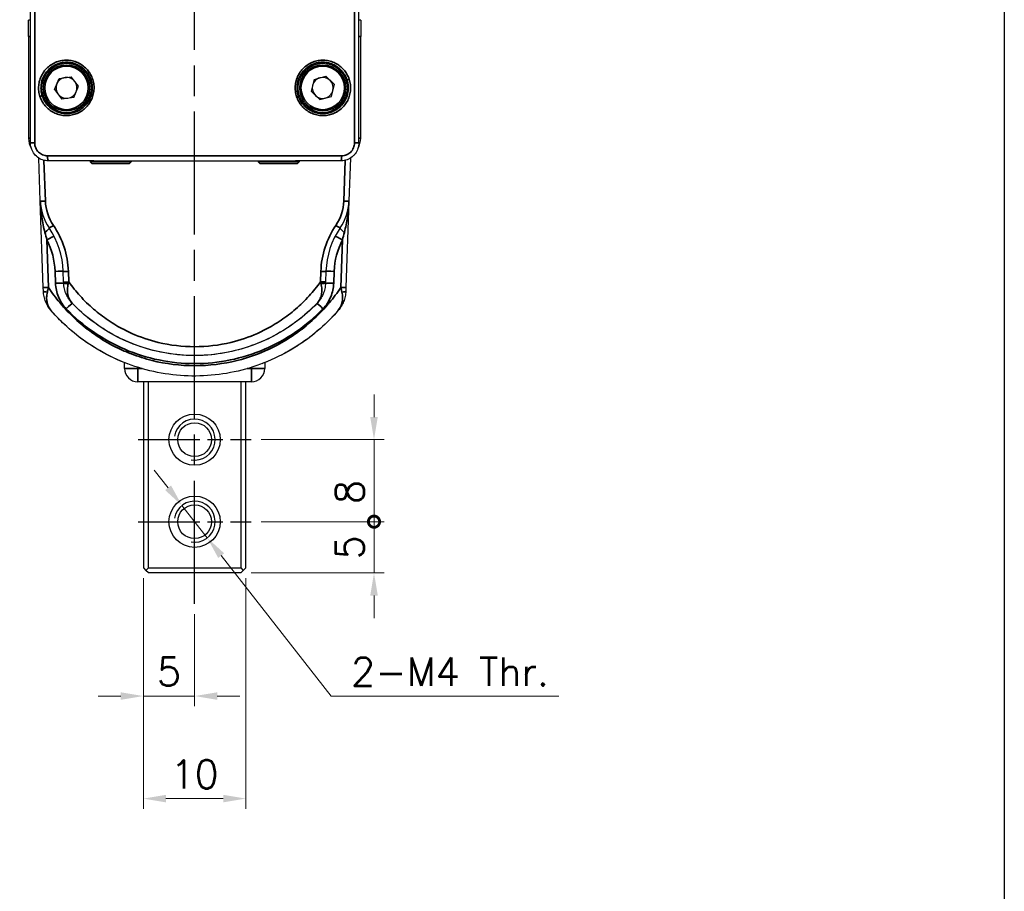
# Model space of a CAD drawing. Header units: millimetres. Extents: x 399 to 6233, y -1870 to 1602.
# Tile 294 of 656: x 3903 to 3999, y 509 to 594. Entities that reach past the tile are written whole.
import ezdxf

# ---------------------------------------------------------------- set-up
doc = ezdxf.new("R2010")
doc.units = ezdxf.units.MM
doc.linetypes.add('AM_ISO08W050', pattern=[18, 12, -1.5, 3, -1.5])
doc.linetypes.add('AM_ISO08W050x2', pattern=[9, 6, -0.75, 1.5, -0.75])
for name, color, linetype, lineweight in [('AM_4', 3, 'Continuous', 25), ('AM_5', 3, 'Continuous', 25), ('AM_7', 4, 'AM_ISO08W050', 25), ('可見 (ISO)', 7, 'Continuous', 25), ('窄部可見 (ISO)', 7, 'Continuous', 35)]:
    doc.layers.add(name, color=color, linetype=linetype, lineweight=lineweight)
doc.layers.add('S40', color=7, linetype='Continuous')
doc.styles.add('尺寸標註', font='romans.shx', dxfattribs={"bigfont": 'CHINESET.SHX'})
doc.dimstyles.new('複本(2) CNS2-1$0', dxfattribs={"dimtxt": 2.75, "dimasz": 2.2, "dimexe": 1, "dimexo": 1, "dimgap": 1, "dimtad": 1, "dimtoh": 1, "dimdsep": 46, "dimtxsty": '尺寸標註', "dimcen": 0, "dimclrd": 2, "dimclre": 2, "dimclrt": 3, "dimadec": 0, "dimazin": 2, "dimtp": 0.1, "dimtm": 0.1, "dimtfac": 0.71, "dimtmove": 0, "dimatfit": 0, "dimfxl": 0, "dimlwd": 13, "dimlwe": 13, "dimarcsym": 0})
doc.dimstyles.new('複本(2) CNS2-1$3', dxfattribs={"dimtxt": 2.75, "dimasz": 2.2, "dimexe": 1, "dimexo": 1, "dimgap": 1, "dimtad": 1, "dimtoh": 1, "dimdsep": 46, "dimtxsty": '尺寸標註', "dimcen": 0, "dimclrd": 2, "dimclre": 2, "dimclrt": 3, "dimadec": 0, "dimazin": 2, "dimtp": 0.1, "dimtm": 0.1, "dimtfac": 0.71, "dimtmove": 0, "dimatfit": 0, "dimfxl": 0, "dimlwd": 13, "dimlwe": 13, "dimarcsym": 0})

# ---------------------------------------------------------------- blocks, each defined once
blk = doc.blocks.new('S40-右視-02')
at = {"layer": '可見 (ISO)'}
for p, q in [((-16.013, -46.013), (-16.013, 11.563)), ((16.013, -46.013), (16.013, 11.563)), ((-16.013, -34.05), (-16.2, -34.05)), ((-16.2, -35.65), (-16.2, -34.05)), ((16.2, -34.05), (16.013, -34.05)), ((16.2, -34.05), (16.2, -35.65)), ((-16.2, -35.65), (-16.2, -45.55)), ((16.2, -45.55), (16.2, -35.65)), ((-14.629, -39.361), (-14.629, -39.361)), ((-14.5, -39.167), (-14.5, -39.167)), ((14.5, -39.167), (14.5, -39.167)), ((14.629, -39.361), (14.629, -39.361)), ((-15.2, -40.323), (-15.2, -40.322)), ((-13.67, -40.81), (-13.223, -39.717)), ((-13.223, -39.717), (-12.053, -39.557)), ((-11.33, -40.49), (-12.053, -39.557)), ((11.654, -39.826), (11.364, -40.97)), ((11.654, -39.826), (12.791, -39.506)), ((12.791, -39.506), (13.636, -40.33)), ((13.346, -41.474), (13.636, -40.33)), ((-13.67, -40.81), (-12.947, -41.743)), ((-11.777, -41.583), (-11.33, -40.49)), ((12.209, -41.794), (11.364, -40.97)), ((-11.777, -41.583), (-12.947, -41.743)), ((12.209, -41.794), (13.346, -41.474)), ((14.5, -42.133), (14.5, -42.133)), ((14.592, -41.998), (14.592, -41.998)), ((-15.054, -51.674), (-15.2, -47.494)), ((-10.2, -47.776), (-10.2, -47.85)), ((-10.2, -47.85), (-6.2, -47.85)), ((-10, -48.05), (-10.2, -47.85)), ((-6.4, -48.05), (-6.2, -47.85)), ((-6.2, -47.783), (-6.2, -47.85)), ((-0.2, -47.286), (-0.2, -47.286)), ((0.2, -47.286), (0.2, -47.286)), ((6.2, -47.783), (6.2, -47.85)), ((6.2, -47.85), (10.2, -47.85)), ((6.4, -48.05), (6.2, -47.85)), ((10, -48.05), (10.2, -47.85)), ((10.2, -47.776), (10.2, -47.85)), ((15.2, -47.494), (15.054, -51.674)), ((-6.4, -48.05), (-10, -48.05)), ((10, -48.05), (6.4, -48.05)), ((-14.759, -60.119), (-15.054, -51.674)), ((15.054, -51.674), (14.759, -60.119)), ((-12.778, -59.553), (-12.814, -58.528)), ((12.814, -58.528), (12.778, -59.553)), ((-14.747, -60.482), (-14.759, -60.119)), ((-12.778, -59.553), (-12.773, -59.68)), ((12.773, -59.68), (12.778, -59.553)), ((14.759, -60.119), (14.747, -60.482)), ((-6.844, -68), (-6.844, -67.44)), ((-6.561, -67.549), (-6.561, -67.549)), ((6.561, -67.549), (6.561, -67.549)), ((6.844, -67.44), (6.844, -68)), ((5.544, -69.3), (-5.544, -69.3)), ((-5, -69.3), (-5, -87.45)), ((-4.5, -87.45), (-4.5, -69.3)), ((4.5, -69.3), (4.5, -87.45)), ((5, -87.45), (5, -69.3)), ((-5, -87.45), (-4.75, -87.7)), ((-4.75, -87.7), (-4.5, -87.45)), ((-4.5, -87.95), (-4.75, -87.7)), ((-4.5, -87.45), (4.5, -87.45)), ((4.5, -87.95), (-4.5, -87.95)), ((4.5, -87.45), (4.75, -87.7)), ((4.75, -87.7), (4.5, -87.95)), ((4.75, -87.7), (5, -87.45))]:
    blk.add_line(p, q, dxfattribs=at)
for centre, radius in [((-12.5, -40.65), 2.4), ((-12.5, -40.65), 2.25), ((12.5, -40.65), 2.4), ((12.5, -40.65), 2.25), ((0, -74.95), 2.5), ((0, -74.95), 1.65), ((0, -82.95), 2.5), ((0, -82.95), 1.65)]:
    blk.add_circle(centre, radius, dxfattribs=at)
for centre, radius, start, end in [((-12.5, -36.45), 2.25, 240.6663, 240.66673), ((12.5, -36.45), 2.25, 240.31062, 240.31124), ((-12.5, -36.45), 2.5, 303.05714, 303.05786), ((-12.5, -40.65), 1.022, 157.77226, 217.77226), ((-12.5, -40.65), 1.022, 97.77226, 157.77226), ((-12.5, -40.65), 1.022, 37.77226, 97.77226), ((-12.5, -40.65), 1.022, 337.77226, 37.77226), ((12.5, -40.65), 1.022, 105.7379, 165.7379), ((12.5, -40.65), 1.022, 45.7379, 105.7379), ((12.5, -40.65), 1.022, 345.7379, 45.7379), ((-12.5, -40.65), 1.022, 217.77226, 277.77226), ((-12.5, -40.65), 1.022, 277.77226, 337.77226), ((12.5, -40.65), 1.022, 165.7379, 225.7379), ((12.5, -40.65), 1.022, 285.7379, 345.7379), ((12.5, -40.65), 1.022, 225.7379, 285.7379), ((-14.2, -45.55), 2, 180, 210.40565), ((14.2, -45.55), 2, 329.59654, 0), ((-20.809, -58.807), 8, 2, 34.20423), ((20.809, -58.807), 8, 145.79577, 178), ((-5.544, -68), 1.3, 180, 270), ((5.544, -68), 1.3, 270, 0)]:
    blk.add_arc(centre, radius, start, end, dxfattribs=at)
for centre, major_axis, ratio, start_param, end_param in [((-14.267, -47.267), (-0.001, -0.5), 0.156778, 0, 0.017672), ((14.267, -47.267), (0.001, -0.5), 0.156778, 6.265513, 6.283185), ((-10.94, -51.788), (-1.408, 4.307), 0.898141, 1.259778, 1.881815), ((10.94, -51.788), (1.408, 4.307), 0.898141, 4.401371, 5.023408)]:
    blk.add_ellipse(centre, major_axis=major_axis, ratio=ratio, start_param=start_param, end_param=end_param, dxfattribs=at)
for points, knots in [([(-14.268, -47.767), (-14.456, -47.766), (-14.646, -47.734), (-15.005, -47.613), (-15.177, -47.52), (-15.479, -47.288), (-15.613, -47.145), (-15.824, -46.829), (-15.904, -46.65), (-15.993, -46.319), (-16.013, -46.165), (-16.013, -46.013)], [0, 0, 0, 0, 0.0567172, 0.0567172, 0.1142388, 0.1142388, 0.1715096, 0.1715096, 0.2287567, 0.2287567, 0.2744152, 0.2744152, 0.2744152, 0.2744152]), ([(16.013, -46.013), (16.013, -46.199), (15.983, -46.386), (15.866, -46.742), (15.776, -46.914), (15.607, -47.14), (15.545, -47.211), (15.339, -47.409), (15.176, -47.521), (14.83, -47.683), (14.641, -47.736), (14.391, -47.763), (14.329, -47.767), (14.268, -47.767)], [0, 0, 0, 0, 0.0556088, 0.0556088, 0.1124247, 0.1124247, 0.1405238, 0.1405238, 0.1984852, 0.1984852, 0.2560311, 0.2560311, 0.2745146, 0.2745146, 0.2745146, 0.2745146]), ([(14.267, -47.767), (9.551, -47.78), (4.775, -47.786), (-4.775, -47.786), (-9.551, -47.78), (-14.267, -47.767)], [2.9841643, 2.9841643, 2.9841643, 2.9841643, 3.1415927, 3.1415927, 3.299021, 3.299021, 3.299021, 3.299021]), ([(-14.018, -62.339), (-14.236, -62.087), (-14.409, -61.803), (-14.597, -61.334), (-14.647, -61.169), (-14.719, -60.833), (-14.74, -60.66), (-14.747, -60.482)], [-0.000011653, -0.000011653, -0.000011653, -0.000011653, 0.001067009, 0.001067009, 0.00160634, 0.00160634, 0.002145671, 0.002145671, 0.002145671, 0.002145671]), ([(-12.778, -59.553), (-12.778, -59.56), (-12.724, -59.565), (-12.631, -59.567), (-12.539, -59.569), (-12.409, -59.568), (-12.278, -59.563)], [0, 0, 0, 0, 0.5, 0.5, 0.5, 1, 1, 1, 1]), ([(-11.942, -61.649), (-12.19, -61.391), (-12.39, -61.089), (-12.603, -60.593), (-12.66, -60.418), (-12.742, -60.056), (-12.767, -59.871), (-12.773, -59.68)], [-0.000011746, -0.000011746, -0.000011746, -0.000011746, 0.001138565, 0.001138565, 0.00171372, 0.00171372, 0.002288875, 0.002288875, 0.002288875, 0.002288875]), ([(12.773, -59.68), (12.767, -59.871), (12.742, -60.056), (12.701, -60.237), (12.66, -60.418), (12.603, -60.593), (12.532, -60.759), (12.461, -60.924), (12.376, -61.081), (12.277, -61.23), (12.178, -61.38), (12.065, -61.521), (11.942, -61.649)], [0, 0, 0, 0, 0.000570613, 0.000570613, 0.000570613, 0.001141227, 0.001141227, 0.001141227, 0.00171184, 0.00171184, 0.00171184, 0.002282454, 0.002282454, 0.002282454, 0.002282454]), ([(14.747, -60.482), (14.74, -60.66), (14.719, -60.832), (14.683, -60.999), (14.666, -61.083), (14.644, -61.166), (14.62, -61.247), (14.595, -61.328), (14.567, -61.408), (14.536, -61.487), (14.473, -61.644), (14.398, -61.794), (14.312, -61.936), (14.225, -62.079), (14.125, -62.215), (14.018, -62.339)], [0, 0, 0, 0, 0.000545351, 0.000545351, 0.000545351, 0.000818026, 0.000818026, 0.000818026, 0.001090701, 0.001090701, 0.001090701, 0.001636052, 0.001636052, 0.001636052, 0.002181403, 0.002181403, 0.002181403, 0.002181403]), ([(14.747, -60.482), (14.74, -60.66), (14.719, -60.833), (14.683, -61.001), (14.647, -61.169), (14.597, -61.334), (14.534, -61.491), (14.472, -61.647), (14.398, -61.795), (14.312, -61.937), (14.226, -62.078), (14.126, -62.214), (14.018, -62.339)], [0, 0, 0, 0, 0.000534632, 0.000534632, 0.000534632, 0.001069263, 0.001069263, 0.001069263, 0.001603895, 0.001603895, 0.001603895, 0.002138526, 0.002138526, 0.002138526, 0.002138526]), ([(14.747, -60.482), (14.746, -60.487), (14.746, -60.491), (14.746, -60.501), (14.746, -60.505), (14.745, -60.515), (14.745, -60.519), (14.745, -60.529), (14.744, -60.534), (14.744, -60.543), (14.744, -60.548), (14.743, -60.552)], [0.0348998, 0.0348998, 0.0348998, 0.0348998, 0.03959262, 0.03959262, 0.04428543, 0.04428543, 0.04897825, 0.04897825, 0.05367106, 0.05367106, 0.05836388, 0.05836388, 0.05836388, 0.05836388]), ([(14.018, -62.339), (12.73, -63.829), (11.18, -65.125), (7.76, -67.167), (5.834, -67.921), (1.905, -68.759), (-0.149, -68.858), (-4.127, -68.393), (-6.105, -67.83), (-9.734, -66.115), (-11.432, -64.939), (-13.276, -63.159), (-13.657, -62.757), (-14.018, -62.339)], [0, 0, 0, 0, 0.590857, 0.590857, 1.195064, 1.195064, 1.795987, 1.795987, 2.396837, 2.396837, 3.000323, 3.000323, 3.165938, 3.165938, 3.165938, 3.165938]), ([(-6.561, -67.549), (-7.829, -67.069), (-9.062, -66.442), (-10.211, -65.683), (-11.631, -64.745), (-12.921, -63.607), (-14.018, -62.339)], [3.5035132, 3.5035132, 3.5035132, 3.5035132, 3.7252869, 3.7252869, 3.7252869, 3.999439, 3.999439, 3.999439, 3.999439]), ([(11.942, -61.649), (10.727, -62.919), (9.287, -64.005), (6.147, -65.67), (4.397, -66.254), (0.857, -66.824), (-0.979, -66.817), (-4.505, -66.222), (-6.242, -65.631), (-9.338, -63.967), (-10.748, -62.897), (-11.942, -61.649)], [0, 0, 0, 0, 0.527466, 0.527466, 1.066379, 1.066379, 1.603087, 1.603087, 2.139142, 2.139142, 2.657462, 2.657462, 2.657462, 2.657462]), ([(11.942, -61.649), (10.725, -62.921), (9.284, -64.008), (6.142, -65.672), (4.392, -66.255), (0.852, -66.824), (-0.985, -66.817), (-4.511, -66.221), (-6.248, -65.628), (-9.341, -63.964), (-10.75, -62.896), (-11.942, -61.649)], [0, 0, 0, 0, 0.528018, 0.528018, 1.066826, 1.066826, 1.603608, 1.603608, 2.139825, 2.139825, 2.657413, 2.657413, 2.657413, 2.657413]), ([(11.942, -61.649), (11.173, -62.453), (10.323, -63.178), (9.409, -63.811), (8.494, -64.444), (7.516, -64.985), (6.493, -65.421), (5.47, -65.858), (4.403, -66.192), (3.314, -66.414), (2.224, -66.637), (1.112, -66.75), (0, -66.75), (-1.112, -66.75), (-2.224, -66.637), (-3.314, -66.414), (-4.403, -66.192), (-5.47, -65.858), (-6.493, -65.421), (-7.516, -64.985), (-8.494, -64.444), (-9.409, -63.811), (-10.323, -63.178), (-11.173, -62.453), (-11.942, -61.649)], [2.334303, 2.334303, 2.334303, 2.334303, 2.536125, 2.536125, 2.536125, 2.737948, 2.737948, 2.737948, 2.93977, 2.93977, 2.93977, 3.141593, 3.141593, 3.141593, 3.343415, 3.343415, 3.343415, 3.545238, 3.545238, 3.545238, 3.74706, 3.74706, 3.74706, 3.948882, 3.948882, 3.948882, 3.948882]), ([(14.018, -62.339), (12.921, -63.607), (11.631, -64.745), (10.211, -65.683), (9.648, -66.055), (9.065, -66.395), (8.468, -66.702)], [2.2837463, 2.2837463, 2.2837463, 2.2837463, 2.5578984, 2.5578984, 2.5578984, 2.666553, 2.666553, 2.666553, 2.666553])]:
    blk.add_open_spline(points, degree=3, knots=knots, dxfattribs=at)
for points in [[(-6.545, -67.555), (-6.55, -67.553), (-6.556, -67.551), (-6.561, -67.549)], [(6.561, -67.549), (6.556, -67.551), (6.55, -67.553), (6.545, -67.555)], [(7.063, -67.351), (6.896, -67.42), (6.729, -67.486), (6.561, -67.549)]]:
    blk.add_open_spline(points, degree=3, dxfattribs=at)
at = {"layer": '窄部可見 (ISO)'}
for p, q in [((-15.598, 11.563), (-15.598, -46.013)), ((15.598, -46.013), (15.598, 11.563)), ((-16.2, -35.65), (-16.013, -35.65)), ((16.013, -35.65), (16.2, -35.65)), ((-14.595, -39.302), (-14.595, -39.302)), ((14.595, -39.304), (14.595, -39.304)), ((14.595, -39.31), (14.595, -39.31)), ((-16.013, -45.55), (-16.2, -45.55)), ((-15.598, -46.013), (-16.013, -46.013)), ((16.013, -46.013), (15.598, -46.013)), ((16.013, -45.55), (16.2, -45.55)), ((-14.693, -47.713), (-14.555, -51.683)), ((-0.7, -47.286), (-0.7, -47.286)), ((0.7, -47.286), (0.7, -47.286)), ((14.555, -51.683), (14.693, -47.713)), ((-14.422, -55.467), (-14.26, -60.113)), ((14.26, -60.113), (14.422, -55.467)), ((-13.573, -59.691), (-13.613, -58.539)), ((-12.314, -58.537), (-12.278, -59.563)), ((12.278, -59.563), (12.314, -58.537)), ((13.613, -58.539), (13.573, -59.691)), ((0, -65.887), (0, -65.887)), ((-5.544, -67.9), (-5.544, -68.027)), ((-5.544, -68.027), (-5.12, -68.027)), ((-5.544, -69.3), (-5.544, -68.027)), ((5.12, -68.027), (5.544, -68.027)), ((5.544, -68.027), (5.544, -67.9)), ((5.544, -69.3), (5.544, -68.027))]:
    blk.add_line(p, q, dxfattribs=at)
for centre in [(-12.5, -40.65), (12.5, -40.65)]:
    blk.add_circle(centre, 2.125, dxfattribs=at)
for centre, start, end in [((-12.5, -36.45), 243.15033, 243.15133), ((-12.5, -36.45), 297.20416, 297.20514), ((12.5, -36.45), 242.79491, 242.79582), ((12.5, -36.45), 296.84868, 296.84948)]:
    blk.add_arc(centre, 2.125, start, end, dxfattribs=at)
for centre, major_axis, ratio, start_param, end_param in [((-9.918, -39.821), (-0.19, -0.061), 0.033498, 4.815964, 6.248259), ((15.048, -39.794), (-0.19, -0.063), 0.052832, 0.034955, 1.727777), ((-15.056, -41.479), (0.19, 0.061), 0.051211, 0.034952, 1.728413), ((9.926, -41.506), (0.19, 0.063), 0.034615, 4.8157, 6.248258), ((-14.267, -47.267), (-0.001, -0.5), 0.156778, 4.712823, 6.283185), ((0, -45.698), (91.486, 0), 0.017357, 4.554937, 4.869841), ((14.267, -47.267), (0.001, -0.5), 0.156778, 0, 1.570362), ((-14.555, -51.657), (-0.5, -0.017), 0.052304, 0, 1.56897), ((-10.852, -51.786), (-1.267, 3.876), 0.89813, 1.259774, 1.881818), ((10.852, -51.786), (1.267, 3.876), 0.89813, 4.401367, 5.023411), ((14.555, -51.657), (0.5, -0.017), 0.052304, 4.714215, 6.283185), ((-14.854, -54.76), (0.662, 0.45), 0.156391, 4.99197, 6.283185), ((-13.779, -54.029), (-0.414, -0.281), 0.043303, 0, 1.541372), ((13.779, -54.029), (0.414, -0.281), 0.043303, 4.741814, 6.283185), ((14.854, -54.76), (-0.662, 0.45), 0.156391, 0, 1.291215), ((-14.422, -55.484), (0.71, 0.369), 0.018578, 0.017387, 1.561129), ((-19.382, -58.415), (-1.639, 6.228), 0.888752, 4.463152, 4.961626), ((19.382, -58.415), (1.639, 6.228), 0.888752, 1.321559, 1.820034), ((14.422, -55.484), (-0.71, 0.369), 0.018578, 4.722057, 6.265798), ((-13.613, -58.556), (0.8, 0.028), 0.02093, 0, 1.570065), ((-12.314, -58.511), (-0.5, -0.017), 0.052304, 0, 1.56897), ((12.314, -58.511), (0.5, -0.017), 0.052304, 4.714215, 6.283185), ((13.613, -58.556), (-0.8, 0.028), 0.02093, 4.71312, 6.283185), ((-14.247, -60.464), (-0.5, -0.017), 0.18045, 0, 1.328762), ((-13.573, -59.708), (0.8, 0.028), 0.02093, 0, 1.570065), ((-12.274, -59.662), (-0.5, -0.017), 0.115262, 0, 1.476281), ((12.274, -59.662), (0.5, -0.017), 0.115262, 4.806905, 6.283185), ((13.573, -59.708), (-0.8, 0.028), 0.02093, 4.71312, 6.283185), ((14.247, -60.464), (0.5, -0.017), 0.18045, 4.954424, 6.283185), ((-11.076, -60.82), (0.361, 0.346), 0.015131, 4.410062, 4.41202), ((11.076, -60.82), (-0.361, 0.346), 0.015131, 1.871286, 1.873212), ((-12.52, -62.203), (0.578, 0.553), 0.015131, 0, 1.556315), ((12.52, -62.203), (-0.578, 0.553), 0.015131, 4.72687, 6.283185), ((-5.544, -68), (-1.3, 0), 0.020942, 0, 1.570796), ((5.544, -68), (1.3, 0), 0.020942, 4.712389, 6.283185)]:
    blk.add_ellipse(centre, major_axis=major_axis, ratio=ratio, start_param=start_param, end_param=end_param, dxfattribs=at)
for points, knots in [([(-15.089, -41.479), (-15.144, -41.309), (-15.182, -41.136), (-15.202, -40.96), (-15.223, -40.783), (-15.225, -40.603), (-15.211, -40.427), (-15.196, -40.25), (-15.164, -40.076), (-15.115, -39.905), (-15.066, -39.735), (-14.999, -39.568), (-14.918, -39.411), (-14.837, -39.254), (-14.741, -39.106), (-14.63, -38.967), (-14.519, -38.828), (-14.395, -38.701), (-14.261, -38.587), (-14.127, -38.474), (-13.98, -38.373), (-13.825, -38.287), (-13.67, -38.202), (-13.509, -38.132), (-13.342, -38.078), (-13.175, -38.025), (-12.999, -37.987), (-12.825, -37.967), (-12.65, -37.947), (-12.475, -37.943), (-12.298, -37.958), (-12.122, -37.972), (-11.946, -38.003), (-11.777, -38.051), (-11.608, -38.099), (-11.444, -38.163), (-11.285, -38.244), (-11.126, -38.325), (-10.977, -38.42), (-10.839, -38.529), (-10.701, -38.638), (-10.571, -38.762), (-10.456, -38.897), (-10.34, -39.032), (-10.239, -39.177), (-10.153, -39.332), (-10.066, -39.486), (-9.994, -39.652), (-9.939, -39.821)], [0.01662398, 0.01662398, 0.01662398, 0.01662398, 0.017157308, 0.017157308, 0.017157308, 0.01769125, 0.01769125, 0.01769125, 0.018228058, 0.018228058, 0.018228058, 0.018764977, 0.018764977, 0.018764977, 0.019302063, 0.019302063, 0.019302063, 0.01983942, 0.01983942, 0.01983942, 0.020376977, 0.020376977, 0.020376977, 0.020914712, 0.020914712, 0.020914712, 0.021452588, 0.021452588, 0.021452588, 0.0219905, 0.0219905, 0.0219905, 0.022528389, 0.022528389, 0.022528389, 0.023066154, 0.023066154, 0.023066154, 0.023603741, 0.023603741, 0.023603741, 0.024141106, 0.024141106, 0.024141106, 0.024678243, 0.024678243, 0.024678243, 0.025215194, 0.025215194, 0.025215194, 0.025215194]), ([(-10.108, -39.882), (-10.154, -39.741), (-10.212, -39.602), (-10.282, -39.471), (-10.352, -39.341), (-10.432, -39.218), (-10.524, -39.102), (-10.544, -39.076), (-10.564, -39.051), (-10.585, -39.027), (-10.66, -38.939), (-10.742, -38.855), (-10.828, -38.779), (-10.865, -38.747), (-10.902, -38.715), (-10.94, -38.686), (-11.017, -38.625), (-11.098, -38.568), (-11.182, -38.517), (-11.237, -38.483), (-11.294, -38.451), (-11.352, -38.422), (-11.426, -38.384), (-11.502, -38.35), (-11.578, -38.32), (-11.653, -38.291), (-11.73, -38.265), (-11.807, -38.243), (-11.87, -38.225), (-11.934, -38.21), (-11.999, -38.197), (-12.095, -38.178), (-12.191, -38.164), (-12.288, -38.157), (-12.338, -38.153), (-12.388, -38.15), (-12.438, -38.149), (-12.55, -38.147), (-12.663, -38.152), (-12.775, -38.165), (-12.808, -38.169), (-12.841, -38.174), (-12.875, -38.179), (-13.002, -38.199), (-13.13, -38.229), (-13.253, -38.269), (-13.269, -38.274), (-13.286, -38.28), (-13.302, -38.285), (-13.439, -38.333), (-13.571, -38.392), (-13.699, -38.462), (-13.829, -38.534), (-13.953, -38.619), (-14.067, -38.712), (-14.079, -38.721), (-14.09, -38.731), (-14.102, -38.74), (-14.202, -38.825), (-14.296, -38.918), (-14.382, -39.019), (-14.403, -39.043), (-14.423, -39.067), (-14.442, -39.092), (-14.545, -39.221), (-14.633, -39.358), (-14.708, -39.503), (-14.754, -39.592), (-14.795, -39.684), (-14.83, -39.779), (-14.853, -39.839), (-14.873, -39.9), (-14.89, -39.961), (-14.935, -40.119), (-14.965, -40.279), (-14.978, -40.443), (-14.984, -40.512), (-14.987, -40.581), (-14.987, -40.65)], [0.008451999, 0.008451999, 0.008451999, 0.008451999, 0.008898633, 0.008898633, 0.008898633, 0.009345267, 0.009345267, 0.009345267, 0.009443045, 0.009443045, 0.009443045, 0.009791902, 0.009791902, 0.009791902, 0.00993878, 0.00993878, 0.00993878, 0.010238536, 0.010238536, 0.010238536, 0.010434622, 0.010434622, 0.010434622, 0.01068517, 0.01068517, 0.01068517, 0.01093064, 0.01093064, 0.01093064, 0.011131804, 0.011131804, 0.011131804, 0.011426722, 0.011426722, 0.011426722, 0.011578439, 0.011578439, 0.011578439, 0.011922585, 0.011922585, 0.011922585, 0.012025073, 0.012025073, 0.012025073, 0.012418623, 0.012418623, 0.012418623, 0.012471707, 0.012471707, 0.012471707, 0.012914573, 0.012914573, 0.012914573, 0.013364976, 0.013364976, 0.013364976, 0.013410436, 0.013410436, 0.013410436, 0.01381161, 0.01381161, 0.01381161, 0.013906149, 0.013906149, 0.013906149, 0.01440209, 0.01440209, 0.01440209, 0.014704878, 0.014704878, 0.014704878, 0.014896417, 0.014896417, 0.014896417, 0.01539168, 0.01539168, 0.01539168, 0.015598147, 0.015598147, 0.015598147, 0.015598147]), ([(9.948, -41.506), (9.891, -41.336), (9.852, -41.162), (9.807, -40.807), (9.803, -40.626), (9.83, -40.271), (9.86, -40.097), (9.955, -39.755), (10.021, -39.587), (10.181, -39.272), (10.276, -39.123), (10.496, -38.842), (10.619, -38.714), (10.887, -38.485), (11.033, -38.383), (11.342, -38.209), (11.503, -38.138), (11.838, -38.029), (12.013, -37.99), (12.362, -37.948), (12.537, -37.943), (12.888, -37.969), (13.064, -37.999), (13.402, -38.092), (13.566, -38.155), (13.884, -38.314), (14.032, -38.407), (14.31, -38.622), (14.44, -38.744), (14.672, -39.011), (14.774, -39.155), (14.95, -39.461), (15.024, -39.626), (15.081, -39.794)], [0.016605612, 0.016605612, 0.016605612, 0.016605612, 0.017142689, 0.017142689, 0.017679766, 0.017679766, 0.018216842, 0.018216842, 0.018753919, 0.018753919, 0.019290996, 0.019290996, 0.019828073, 0.019828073, 0.020365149, 0.020365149, 0.020902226, 0.020902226, 0.021439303, 0.021439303, 0.02197638, 0.02197638, 0.022513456, 0.022513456, 0.023050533, 0.023050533, 0.02358761, 0.02358761, 0.024124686, 0.024124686, 0.024661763, 0.024661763, 0.02519884, 0.02519884, 0.02519884, 0.02519884]), ([(14.858, -39.858), (14.811, -39.718), (14.752, -39.58), (14.681, -39.451), (14.611, -39.322), (14.529, -39.2), (14.438, -39.086), (14.417, -39.06), (14.396, -39.035), (14.374, -39.009), (14.299, -38.923), (14.218, -38.842), (14.133, -38.767), (14.095, -38.735), (14.057, -38.703), (14.018, -38.673), (13.942, -38.614), (13.863, -38.559), (13.78, -38.509), (13.723, -38.475), (13.665, -38.443), (13.605, -38.413), (13.533, -38.377), (13.46, -38.345), (13.386, -38.316), (13.308, -38.286), (13.23, -38.26), (13.15, -38.238), (13.09, -38.222), (13.028, -38.207), (12.966, -38.195), (12.868, -38.176), (12.768, -38.163), (12.668, -38.155), (12.622, -38.152), (12.576, -38.15), (12.53, -38.149), (12.414, -38.147), (12.298, -38.153), (12.182, -38.167), (12.153, -38.171), (12.123, -38.175), (12.094, -38.18), (11.962, -38.201), (11.831, -38.233), (11.704, -38.275), (11.692, -38.279), (11.68, -38.283), (11.668, -38.287), (11.53, -38.335), (11.396, -38.395), (11.268, -38.466), (11.264, -38.468), (11.261, -38.47), (11.258, -38.472), (11.133, -38.543), (11.014, -38.624), (10.903, -38.715), (10.887, -38.728), (10.872, -38.741), (10.856, -38.754), (10.761, -38.836), (10.672, -38.926), (10.589, -39.023), (10.564, -39.051), (10.54, -39.08), (10.517, -39.11), (10.415, -39.24), (10.328, -39.378), (10.254, -39.525), (10.213, -39.608), (10.175, -39.694), (10.143, -39.782), (10.118, -39.849), (10.096, -39.917), (10.077, -39.985), (10.033, -40.144), (10.006, -40.305), (9.994, -40.469), (9.989, -40.529), (9.987, -40.59), (9.987, -40.65)], [0.008467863, 0.008467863, 0.008467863, 0.008467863, 0.008912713, 0.008912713, 0.008912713, 0.009357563, 0.009357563, 0.009357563, 0.009458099, 0.009458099, 0.009458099, 0.009802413, 0.009802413, 0.009802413, 0.0099536, 0.0099536, 0.0099536, 0.010247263, 0.010247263, 0.010247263, 0.010449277, 0.010449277, 0.010449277, 0.010692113, 0.010692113, 0.010692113, 0.010945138, 0.010945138, 0.010945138, 0.011136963, 0.011136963, 0.011136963, 0.011441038, 0.011441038, 0.011441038, 0.011581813, 0.011581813, 0.011581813, 0.011936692, 0.011936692, 0.011936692, 0.012026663, 0.012026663, 0.012026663, 0.012432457, 0.012432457, 0.012432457, 0.012471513, 0.012471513, 0.012471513, 0.012916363, 0.012916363, 0.012916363, 0.012928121, 0.012928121, 0.012928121, 0.013361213, 0.013361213, 0.013361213, 0.013423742, 0.013423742, 0.013423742, 0.013806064, 0.013806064, 0.013806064, 0.013919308, 0.013919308, 0.013919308, 0.014415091, 0.014415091, 0.014415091, 0.014695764, 0.014695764, 0.014695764, 0.014909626, 0.014909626, 0.014909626, 0.015405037, 0.015405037, 0.015405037, 0.015585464, 0.015585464, 0.015585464, 0.015585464]), ([(-9.939, -39.821), (-9.884, -39.991), (-9.846, -40.167), (-9.806, -40.52), (-9.803, -40.697), (-9.833, -41.052), (-9.866, -41.229), (-9.964, -41.569), (-10.03, -41.734), (-10.195, -42.052), (-10.291, -42.2), (-10.512, -42.475), (-10.638, -42.604), (-10.909, -42.832), (-11.055, -42.931), (-11.365, -43.101), (-11.53, -43.172), (-12.032, -43.331), (-12.391, -43.371), (-12.915, -43.327), (-13.09, -43.295), (-13.43, -43.198), (-13.593, -43.133), (-13.905, -42.973), (-14.056, -42.876), (-14.333, -42.658), (-14.459, -42.536), (-14.689, -42.267), (-14.791, -42.119), (-14.963, -41.811), (-15.034, -41.649), (-15.089, -41.479)], [0.00802643, 0.00802643, 0.00802643, 0.00802643, 0.008563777, 0.008563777, 0.009101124, 0.009101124, 0.009638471, 0.009638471, 0.010175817, 0.010175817, 0.010713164, 0.010713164, 0.011250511, 0.011250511, 0.011787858, 0.011787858, 0.012325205, 0.012325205, 0.013399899, 0.013399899, 0.013937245, 0.013937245, 0.014474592, 0.014474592, 0.015011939, 0.015011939, 0.015549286, 0.015549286, 0.016086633, 0.016086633, 0.01662398, 0.01662398, 0.01662398, 0.01662398]), ([(-9.987, -40.65), (-9.987, -40.521), (-9.997, -40.392), (-10.037, -40.134), (-10.068, -40.006), (-10.108, -39.882)], [0.0076693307, 0.0076693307, 0.0076693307, 0.0076693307, 0.0080606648, 0.0080606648, 0.0084519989, 0.0084519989, 0.0084519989, 0.0084519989]), ([(15.081, -39.794), (15.137, -39.963), (15.177, -40.14), (15.221, -40.492), (15.226, -40.669), (15.2, -41.024), (15.169, -41.201), (15.074, -41.542), (15.01, -41.708), (14.849, -42.027), (14.754, -42.176), (14.537, -42.453), (14.413, -42.583), (14.145, -42.813), (14.001, -42.914), (13.694, -43.087), (13.531, -43.159), (13.031, -43.324), (12.673, -43.369), (12.149, -43.332), (11.973, -43.302), (11.631, -43.209), (11.467, -43.147), (11.152, -42.99), (10.999, -42.895), (10.719, -42.679), (10.591, -42.558), (10.358, -42.291), (10.253, -42.144), (10.078, -41.837), (10.005, -41.676), (9.948, -41.506)], [0.008006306, 0.008006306, 0.008006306, 0.008006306, 0.008543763, 0.008543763, 0.009081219, 0.009081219, 0.009618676, 0.009618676, 0.010156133, 0.010156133, 0.010693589, 0.010693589, 0.011231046, 0.011231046, 0.011768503, 0.011768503, 0.012305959, 0.012305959, 0.013380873, 0.013380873, 0.013918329, 0.013918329, 0.014455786, 0.014455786, 0.014993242, 0.014993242, 0.015530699, 0.015530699, 0.016068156, 0.016068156, 0.016605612, 0.016605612, 0.016605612, 0.016605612]), ([(14.987, -40.65), (14.987, -40.516), (14.976, -40.383), (14.933, -40.118), (14.901, -39.986), (14.858, -39.858)], [0.0076597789, 0.0076597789, 0.0076597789, 0.0076597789, 0.0080638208, 0.0080638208, 0.0084678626, 0.0084678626, 0.0084678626, 0.0084678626]), ([(-14.987, -40.65), (-14.987, -40.78), (-14.977, -40.911), (-14.936, -41.167), (-14.906, -41.293), (-14.866, -41.417)], [0.015598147, 0.015598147, 0.015598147, 0.015598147, 0.0159871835, 0.0159871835, 0.01637622, 0.01637622, 0.01637622, 0.01637622]), ([(-14.866, -41.417), (-14.775, -41.702), (-14.635, -41.963), (-14.268, -42.43), (-14.048, -42.626), (-13.671, -42.858), (-13.54, -42.923), (-13.268, -43.03), (-13.126, -43.073), (-12.838, -43.131), (-12.692, -43.147), (-12.4, -43.154), (-12.252, -43.144), (-11.961, -43.1), (-11.819, -43.065), (-11.541, -42.97), (-11.405, -42.909), (-11.147, -42.767), (-11.025, -42.684), (-10.797, -42.498), (-10.689, -42.394), (-10.496, -42.17), (-10.41, -42.05), (-10.26, -41.795), (-10.195, -41.659), (-10.092, -41.382), (-10.053, -41.24), (-10, -40.947), (-9.987, -40.798), (-9.987, -40.65)], [0.000520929, 0.000520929, 0.000520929, 0.000520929, 0.001414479, 0.001414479, 0.00230803, 0.00230803, 0.002754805, 0.002754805, 0.00320158, 0.00320158, 0.003648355, 0.003648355, 0.00409513, 0.00409513, 0.004541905, 0.004541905, 0.00498868, 0.00498868, 0.005435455, 0.005435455, 0.00588223, 0.00588223, 0.006329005, 0.006329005, 0.006775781, 0.006775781, 0.007222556, 0.007222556, 0.007669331, 0.007669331, 0.007669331, 0.007669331]), ([(9.987, -40.65), (9.987, -40.785), (9.998, -40.92), (10.041, -41.185), (10.073, -41.315), (10.116, -41.443)], [0.0155854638, 0.0155854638, 0.0155854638, 0.0155854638, 0.015987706, 0.015987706, 0.0163899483, 0.0163899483, 0.0163899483, 0.0163899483]), ([(10.116, -41.443), (10.21, -41.726), (10.352, -41.985), (10.631, -42.332), (10.732, -42.437), (10.953, -42.63), (11.072, -42.718), (11.325, -42.87), (11.457, -42.934), (11.729, -43.038), (11.872, -43.079), (12.16, -43.134), (12.305, -43.149), (12.596, -43.153), (12.744, -43.142), (13.033, -43.095), (13.174, -43.059), (13.449, -42.963), (13.584, -42.902), (13.839, -42.759), (13.959, -42.677), (14.185, -42.491), (14.292, -42.387), (14.482, -42.164), (14.567, -42.045), (14.716, -41.791), (14.781, -41.656), (14.883, -41.38), (14.921, -41.238), (14.974, -40.947), (14.987, -40.797), (14.987, -40.65)], [0.000541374, 0.000541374, 0.000541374, 0.000541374, 0.001431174, 0.001431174, 0.001876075, 0.001876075, 0.002320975, 0.002320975, 0.002765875, 0.002765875, 0.003210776, 0.003210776, 0.003655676, 0.003655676, 0.004100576, 0.004100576, 0.004545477, 0.004545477, 0.004990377, 0.004990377, 0.005435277, 0.005435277, 0.005880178, 0.005880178, 0.006325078, 0.006325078, 0.006769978, 0.006769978, 0.007214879, 0.007214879, 0.007659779, 0.007659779, 0.007659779, 0.007659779]), ([(-15.598, -46.013), (-15.598, -46.179), (-15.565, -46.344), (-15.502, -46.495), (-15.47, -46.571), (-15.431, -46.644), (-15.385, -46.712), (-15.339, -46.78), (-15.287, -46.843), (-15.229, -46.901), (-15.171, -46.958), (-15.106, -47.011), (-15.038, -47.056), (-14.97, -47.101), (-14.899, -47.14), (-14.823, -47.171), (-14.672, -47.234), (-14.51, -47.266), (-14.345, -47.267)], [0, 0, 0, 0, 0.000495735, 0.000495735, 0.000495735, 0.000743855, 0.000743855, 0.000743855, 0.000992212, 0.000992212, 0.000992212, 0.001240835, 0.001240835, 0.001240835, 0.001489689, 0.001489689, 0.001489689, 0.001987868, 0.001987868, 0.001987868, 0.001987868]), ([(14.345, -47.267), (14.51, -47.266), (14.673, -47.233), (14.823, -47.171), (14.973, -47.109), (15.112, -47.016), (15.228, -46.901), (15.287, -46.843), (15.34, -46.779), (15.386, -46.71), (15.431, -46.642), (15.47, -46.571), (15.502, -46.495), (15.565, -46.343), (15.598, -46.18), (15.598, -46.013)], [0, 0, 0, 0, 0.000496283, 0.000496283, 0.000496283, 0.000992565, 0.000992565, 0.000992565, 0.001242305, 0.001242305, 0.001242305, 0.001488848, 0.001488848, 0.001488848, 0.00198513, 0.00198513, 0.00198513, 0.00198513]), ([(-14.604, -54.735), (-14.672, -54.492), (-14.732, -54.243), (-14.783, -53.997), (-14.835, -53.744), (-14.879, -53.493), (-14.915, -53.238), (-14.917, -53.23), (-14.918, -53.222), (-14.919, -53.214), (-14.992, -52.703), (-15.036, -52.189), (-15.054, -51.674)], [0, 0, 0, 0, 0.000760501, 0.000760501, 0.000760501, 0.00154208, 0.00154208, 0.00154208, 0.001566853, 0.001566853, 0.001566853, 0.003133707, 0.003133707, 0.003133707, 0.003133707]), ([(15.054, -51.674), (15.036, -52.188), (14.992, -52.702), (14.919, -53.213), (14.918, -53.219), (14.917, -53.225), (14.916, -53.231), (14.88, -53.486), (14.835, -53.744), (14.783, -53.997), (14.731, -54.245), (14.673, -54.49), (14.604, -54.735)], [-0.000015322, -0.000015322, -0.000015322, -0.000015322, 0.001547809, 0.001547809, 0.001547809, 0.001566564, 0.001566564, 0.001566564, 0.002347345, 0.002347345, 0.002347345, 0.00311094, 0.00311094, 0.00311094, 0.00311094]), ([(-13.779, -54.055), (-13.331, -54.714), (-12.977, -55.436), (-12.482, -56.949), (-12.342, -57.741), (-12.314, -58.537)], [4.1154126, 4.1154126, 4.1154126, 4.1154126, 4.3964475, 4.3964475, 4.6774824, 4.6774824, 4.6774824, 4.6774824]), ([(12.314, -58.537), (12.342, -57.741), (12.482, -56.949), (12.977, -55.436), (13.331, -54.714), (13.779, -54.055)], [1.6057029, 1.6057029, 1.6057029, 1.6057029, 1.8867378, 1.8867378, 2.1677727, 2.1677727, 2.1677727, 2.1677727]), ([(-14.26, -60.113), (-14.39, -60.117), (-14.52, -60.12), (-14.613, -60.121), (-14.705, -60.123), (-14.759, -60.122), (-14.759, -60.119)], [0, 0, 0, 0, 0.5, 0.5, 0.5, 1, 1, 1, 1]), ([(-14.26, -60.113), (-13.913, -60.629), (-13.539, -61.126), (-13.151, -61.59), (-13.088, -61.666), (-13.023, -61.741), (-12.958, -61.817), (-12.494, -62.353), (-11.998, -62.857), (-11.479, -63.325), (-10.961, -63.792), (-10.417, -64.226), (-9.847, -64.626), (-9.278, -65.026), (-8.68, -65.394), (-8.064, -65.723), (-7.803, -65.862), (-7.539, -65.995), (-7.272, -66.12), (-6.908, -66.29), (-6.538, -66.448), (-6.163, -66.592), (-5.512, -66.842), (-4.841, -67.054), (-4.157, -67.225), (-2.787, -67.567), (-1.401, -67.739), (0, -67.739), (1.401, -67.739), (2.786, -67.567), (4.157, -67.225), (5.237, -66.955), (6.277, -66.586), (7.272, -66.12), (7.539, -65.995), (7.803, -65.862), (8.064, -65.723), (8.68, -65.394), (9.277, -65.026), (9.847, -64.626), (10.416, -64.227), (10.96, -63.793), (11.479, -63.325), (11.998, -62.857), (12.494, -62.353), (12.958, -61.817), (13.023, -61.742), (13.088, -61.666), (13.151, -61.59), (13.539, -61.126), (13.913, -60.629), (14.26, -60.113)], [0.026741, 0.026741, 0.026741, 0.026741, 0.0775937, 0.0775937, 0.0775937, 0.0858987, 0.0858987, 0.0858987, 0.1450564, 0.1450564, 0.1450564, 0.2042141, 0.2042141, 0.2042141, 0.2633718, 0.2633718, 0.2633718, 0.2884178, 0.2884178, 0.2884178, 0.3225295, 0.3225295, 0.3225295, 0.3816871, 0.3816871, 0.3816871, 0.5, 0.5, 0.5, 0.6183179, 0.6183179, 0.6183179, 0.7115978, 0.7115978, 0.7115978, 0.7366333, 0.7366333, 0.7366333, 0.795791, 0.795791, 0.795791, 0.8549487, 0.8549487, 0.8549487, 0.9141064, 0.9141064, 0.9141064, 0.9224137, 0.9224137, 0.9224137, 0.9732641, 0.9732641, 0.9732641, 0.9732641]), ([(-12.52, -62.186), (-12.84, -61.852), (-13.097, -61.46), (-13.276, -61.035), (-13.456, -60.61), (-13.557, -60.152), (-13.573, -59.691)], [3.9488824, 3.9488824, 3.9488824, 3.9488824, 4.3131824, 4.3131824, 4.3131824, 4.6774824, 4.6774824, 4.6774824, 4.6774824]), ([(-12.319, -59.721), (-12.368, -59.913), (-12.397, -60.103), (-12.405, -60.286), (-12.413, -60.469), (-12.4, -60.646), (-12.367, -60.81), (-12.302, -61.137), (-12.156, -61.426), (-11.942, -61.649)], [0, 0, 0, 0, 0.000597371, 0.000597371, 0.000597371, 0.001194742, 0.001194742, 0.001194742, 0.002389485, 0.002389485, 0.002389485, 0.002389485]), ([(-12.278, -59.563), (-12.278, -59.562), (-12.278, -59.562), (-12.292, -59.615), (-12.305, -59.668), (-12.319, -59.721)], [-0.00000006, -0.00000006, -0.00000006, -0.00000006, 0, 0, 0.0001650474, 0.0001650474, 0.0001650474, 0.0001650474]), ([(-12.278, -59.563), (-11.932, -60.044), (-11.558, -60.507), (-11.174, -60.932), (-10.763, -61.387), (-10.318, -61.821), (-9.853, -62.223), (-9.403, -62.611), (-8.931, -62.973), (-8.435, -63.306), (-7.94, -63.64), (-7.417, -63.949), (-6.888, -64.222), (-6.638, -64.35), (-6.386, -64.471), (-6.13, -64.585), (-5.301, -64.954), (-4.439, -65.247), (-3.545, -65.463), (-2.377, -65.746), (-1.194, -65.887), (0, -65.887), (1.194, -65.887), (2.376, -65.746), (3.545, -65.463), (4.439, -65.247), (5.301, -64.954), (6.13, -64.585), (6.385, -64.471), (6.638, -64.35), (6.888, -64.222), (7.417, -63.949), (7.94, -63.64), (8.435, -63.307), (8.931, -62.973), (9.403, -62.612), (9.853, -62.223), (10.318, -61.821), (10.763, -61.387), (11.174, -60.932), (11.558, -60.507), (11.932, -60.044), (12.278, -59.563)], [0.0297097, 0.0297097, 0.0297097, 0.0297097, 0.0864602, 0.0864602, 0.0864602, 0.1472827, 0.1472827, 0.1472827, 0.2060692, 0.2060692, 0.2060692, 0.2648557, 0.2648557, 0.2648557, 0.2925923, 0.2925923, 0.2925923, 0.3824288, 0.3824288, 0.3824288, 0.5, 0.5, 0.5, 0.6175748, 0.6175748, 0.6175748, 0.7074188, 0.7074188, 0.7074188, 0.7351479, 0.7351479, 0.7351479, 0.7939344, 0.7939344, 0.7939344, 0.8527209, 0.8527209, 0.8527209, 0.9135479, 0.9135479, 0.9135479, 0.9702939, 0.9702939, 0.9702939, 0.9702939]), ([(11.942, -61.649), (12.049, -61.538), (12.139, -61.411), (12.281, -61.129), (12.334, -60.977), (12.4, -60.646), (12.413, -60.468), (12.397, -60.103), (12.368, -59.913), (12.319, -59.721)], [-0.000011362, -0.000011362, -0.000011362, -0.000011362, 0.000587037, 0.000587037, 0.001185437, 0.001185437, 0.001783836, 0.001783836, 0.002382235, 0.002382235, 0.002382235, 0.002382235]), ([(12.778, -59.553), (12.778, -59.56), (12.724, -59.565), (12.631, -59.567), (12.539, -59.568), (12.409, -59.567), (12.278, -59.563)], [0, 0, 0, 0, 0.5, 0.5, 0.5, 1, 1, 1, 1]), ([(12.319, -59.721), (12.305, -59.668), (12.292, -59.615), (12.278, -59.562), (12.278, -59.562), (12.278, -59.563)], [0, 0, 0, 0, 0.0001650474, 0.0001650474, 0.0001651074, 0.0001651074, 0.0001651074, 0.0001651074]), ([(13.573, -59.691), (13.557, -60.152), (13.456, -60.61), (13.276, -61.035), (13.097, -61.46), (12.84, -61.852), (12.52, -62.186)], [1.6057029, 1.6057029, 1.6057029, 1.6057029, 1.9700029, 1.9700029, 1.9700029, 2.3343029, 2.3343029, 2.3343029, 2.3343029]), ([(14.759, -60.119), (14.759, -60.122), (14.705, -60.123), (14.613, -60.121), (14.52, -60.12), (14.39, -60.117), (14.26, -60.113)], [0, 0, 0, 0, 0.5, 0.5, 0.5, 1, 1, 1, 1]), ([(-14.364, -60.556), (-14.405, -60.732), (-14.428, -60.905), (-14.433, -61.071), (-14.438, -61.237), (-14.425, -61.399), (-14.395, -61.55), (-14.335, -61.853), (-14.206, -62.121), (-14.018, -62.339)], [0, 0, 0, 0, 0.000558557, 0.000558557, 0.000558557, 0.001117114, 0.001117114, 0.001117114, 0.002234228, 0.002234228, 0.002234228, 0.002234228]), ([(14.018, -62.339), (14.206, -62.121), (14.334, -61.856), (14.395, -61.552), (14.455, -61.247), (14.446, -60.909), (14.364, -60.556)], [-0.000011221, -0.000011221, -0.000011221, -0.000011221, 0.001104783, 0.001104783, 0.001104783, 0.002220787, 0.002220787, 0.002220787, 0.002220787]), ([(12.52, -62.186), (11.714, -63.028), (10.823, -63.789), (9.864, -64.452), (8.905, -65.116), (7.88, -65.682), (6.807, -66.14), (5.735, -66.598), (4.616, -66.948), (3.474, -67.181), (2.332, -67.415), (1.166, -67.533), (0, -67.533), (-1.166, -67.533), (-2.332, -67.415), (-3.474, -67.181), (-4.616, -66.948), (-5.735, -66.598), (-6.807, -66.14), (-7.88, -65.682), (-8.905, -65.116), (-9.864, -64.452), (-10.823, -63.789), (-11.714, -63.028), (-12.52, -62.186)], [2.334303, 2.334303, 2.334303, 2.334303, 2.536125, 2.536125, 2.536125, 2.737948, 2.737948, 2.737948, 2.93977, 2.93977, 2.93977, 3.141593, 3.141593, 3.141593, 3.343415, 3.343415, 3.343415, 3.545238, 3.545238, 3.545238, 3.74706, 3.74706, 3.74706, 3.948882, 3.948882, 3.948882, 3.948882])]:
    blk.add_open_spline(points, degree=3, knots=knots, dxfattribs=at)
for points in [[(-14.664, -53.444), (-14.664, -53.443), (-14.664, -53.443), (-14.664, -53.442)], [(14.664, -53.442), (14.664, -53.443), (14.664, -53.443), (14.664, -53.444)], [(-14.422, -55.467), (-14.476, -55.221), (-14.536, -54.977), (-14.604, -54.735)], [(14.604, -54.735), (14.536, -54.977), (14.476, -55.221), (14.422, -55.467)], [(-14.26, -60.113), (-14.295, -60.261), (-14.329, -60.41), (-14.364, -60.556)], [(14.364, -60.556), (14.329, -60.41), (14.295, -60.261), (14.26, -60.113)], [(-14.379, -61.625), (-14.313, -61.897), (-14.191, -62.139), (-14.018, -62.339)], [(14.018, -62.339), (14.191, -62.139), (14.313, -61.899), (14.379, -61.625)], [(-6.871, -67.429), (-6.881, -67.425), (-6.891, -67.421), (-6.9, -67.417)], [(6.9, -67.417), (6.891, -67.421), (6.881, -67.425), (6.871, -67.429)]]:
    blk.add_open_spline(points, degree=3, dxfattribs=at)
blk = doc.blocks.new('*D168')
at = {"layer": 'AM_5', "color": 2, "lineweight": 13}
for p, q in [((3915.209, 539.628), (3915.209, 527.128)), ((3920.209, 536.128), (3920.209, 527.128)), ((3913.009, 528.128), (3910.809, 528.128)), ((3920.209, 528.128), (3915.209, 528.128)), ((3922.409, 528.128), (3924.609, 528.128))]:
    blk.add_line(p, q, dxfattribs=at)
at = {"layer": 'AM_5', "color": 2, "lineweight": -2}
for points in [[(3913.009, 528.495), (3913.009, 527.762), (3915.209, 528.128)], [(3922.409, 528.495), (3922.409, 527.762), (3920.209, 528.128)]]:
    blk.add_solid(points, dxfattribs=at)
at = {"layer": 'Defpoints', "color": 0, "lineweight": -2}
for p in [(3915.209, 540.628), (3920.209, 537.128), (3915.209, 528.128)]:
    blk.add_point(p, dxfattribs=at)
at = {"layer": 'AM_5', "color": 3, "insert": (3917.709, 530.503), "char_height": 2.75, "attachment_point": 5, "style": '尺寸標註'}
blk.add_mtext('5', dxfattribs=at)
blk = doc.blocks.new('*D169')
at = {"layer": 'AM_5', "color": 2, "lineweight": 13}
for p, q in [((3915.209, 539.628), (3915.209, 517.128)), ((3925.209, 539.628), (3925.209, 517.128)), ((3917.409, 518.128), (3923.009, 518.128))]:
    blk.add_line(p, q, dxfattribs=at)
at = {"layer": 'AM_5', "color": 2, "lineweight": -2}
for points in [[(3917.409, 518.495), (3917.409, 517.762), (3915.209, 518.128)], [(3923.009, 518.495), (3923.009, 517.762), (3925.209, 518.128)]]:
    blk.add_solid(points, dxfattribs=at)
at = {"layer": 'Defpoints', "color": 0, "lineweight": -2}
for p in [(3915.209, 540.628), (3925.209, 540.628), (3925.209, 518.128)]:
    blk.add_point(p, dxfattribs=at)
at = {"layer": 'AM_5', "color": 3, "insert": (3920.209, 520.503), "char_height": 2.75, "attachment_point": 5, "style": '尺寸標註'}
blk.add_mtext('10', dxfattribs=at)
blk = doc.blocks.new('*D170')
at = {"layer": 'AM_5', "color": 2, "lineweight": 13}
for p, q in [((3917.619, 548.435), (3916.263, 550.167)), ((3918.976, 546.703), (3921.442, 543.554)), ((3922.799, 541.822), (3933.522, 528.128)), ((3933.522, 528.128), (3955.736, 528.128))]:
    blk.add_line(p, q, dxfattribs=at)
at = {"layer": 'AM_5', "color": 2, "lineweight": -2}
for points in [[(3917.908, 548.661), (3917.331, 548.209), (3918.976, 546.703)], [(3923.087, 542.048), (3922.51, 541.596), (3921.442, 543.554)]]:
    blk.add_solid(points, dxfattribs=at)
at = {"layer": 'Defpoints', "color": 0, "lineweight": -2}
for p in [(3918.976, 546.703), (3921.442, 543.554)]:
    blk.add_point(p, dxfattribs=at)
at = {"layer": 'AM_5', "color": 3, "insert": (3945.129, 530.503), "char_height": 2.75, "attachment_point": 5, "style": '尺寸標註'}
blk.add_mtext('2-M4 Thr.', dxfattribs=at)
blk = doc.blocks.new('_DotSmall')
at = {"color": 0, "linetype": 'ByBlock', "const_width": 0.5}
blk.add_lwpolyline([(-0.0625, 0, 1), (0.0625, 0, 1)], format="xyb", close=True, dxfattribs=at)
blk = doc.blocks.new('*D171')
at = {"layer": 'AM_5', "color": 2, "lineweight": 13}
for p, q in [((3926.709, 545.128), (3938.709, 545.128)), ((3937.709, 542.328), (3937.709, 545.128)), ((3937.709, 540.128), (3937.709, 542.328)), ((3925.709, 540.128), (3938.709, 540.128)), ((3937.709, 537.928), (3937.709, 535.728))]:
    blk.add_line(p, q, dxfattribs=at)
at = {"layer": 'AM_5', "color": 2, "lineweight": -2}
blk.add_solid([(3937.342, 537.928), (3938.076, 537.928), (3937.709, 540.128)], dxfattribs=at)
at = {"layer": 'Defpoints', "color": 0, "lineweight": -2}
for p in [(3925.709, 545.128), (3937.709, 545.128), (3924.709, 540.128)]:
    blk.add_point(p, dxfattribs=at)
at = {"layer": 'AM_5', "color": 2, "lineweight": 13, "xscale": 2.2, "yscale": 2.2, "zscale": 2.2, "rotation": 90}
blk.add_blockref('_DotSmall', (3937.709, 545.128), dxfattribs=at)
at = {"layer": 'AM_5', "color": 3, "insert": (3935.334, 542.628), "char_height": 2.75, "attachment_point": 5, "rotation": 90, "style": '尺寸標註'}
blk.add_mtext('5', dxfattribs=at)
blk = doc.blocks.new('*D167')
at = {"layer": 'AM_5', "color": 2, "lineweight": 13}
for p, q in [((3937.709, 555.328), (3937.709, 557.528)), ((3926.709, 553.128), (3938.709, 553.128)), ((3937.709, 553.128), (3937.709, 550.928)), ((3937.709, 545.128), (3937.709, 550.928)), ((3926.709, 545.128), (3938.709, 545.128))]:
    blk.add_line(p, q, dxfattribs=at)
at = {"layer": 'AM_5', "color": 2, "lineweight": -2}
blk.add_solid([(3937.342, 555.328), (3938.076, 555.328), (3937.709, 553.128)], dxfattribs=at)
at = {"layer": 'Defpoints', "color": 0, "lineweight": -2}
for p in [(3925.709, 553.128), (3937.709, 553.128), (3925.709, 545.128)]:
    blk.add_point(p, dxfattribs=at)
at = {"layer": 'AM_5', "color": 2, "lineweight": 13, "xscale": 2.2, "yscale": 2.2, "zscale": 2.2, "rotation": 270}
blk.add_blockref('_DotSmall', (3937.709, 545.128), dxfattribs=at)
at = {"layer": 'AM_5', "color": 3, "insert": (3935.334, 548.028), "char_height": 2.75, "attachment_point": 5, "rotation": 90, "style": '尺寸標註'}
blk.add_mtext('8', dxfattribs=at)

msp = doc.modelspace()

# ---------------------------------------------------------------- linework, layer by layer
msp.add_lwpolyline([(3572.864, 475.766), (3572.864, 863.885), (3999.191, 863.885), (3999.191, 475.766)])
msp.add_lwpolyline([(3572.864, 863.885), (3999.191, 863.885), (3999.191, 272.102), (3572.864, 272.102)], close=True)
at = {"layer": 'AM_4'}
for centre in [(3920.209, 553.128), (3920.209, 545.128)]:
    msp.add_arc(centre, 2, 260, 170, dxfattribs=at)
at = {"layer": 'AM_7'}
msp.add_line((3920.209, 537.128), (3920.209, 643.328), dxfattribs=at)
at = {"layer": 'AM_7', "linetype": 'AM_ISO08W050x2'}
for p, q in [((3914.709, 553.128), (3925.709, 553.128)), ((3914.709, 545.128), (3925.709, 545.128))]:
    msp.add_line(p, q, dxfattribs=at)

# ---------------------------------------------------------------- block references
at = {"layer": 'S40', "color": 0, "linetype": 'ByBlock', "lineweight": -2}
msp.add_blockref('S40-右視-02', (3920.209, 628.078), dxfattribs=at)

# ---------------------------------------------------------------- dimensions: what is measured, and where the dimension line sits
at = {"layer": 'AM_5'}
for base, p1, p2, angle, override, picture, middle in [((3937.709, 553.128), (3925.709, 545.128), (3925.709, 553.128), 90, {"dimdec": 1, "dimblk1": 'DotSmall', "dimsah": 1}, '*D167', (3935.334, 548.028)), ((3925.209, 518.128), (3915.209, 540.628), (3925.209, 540.628), 0, {"dimdec": 1}, '*D169', (3920.209, 520.503))]:
    dim = msp.add_linear_dim(base=base, p1=p1, p2=p2, angle=angle, dimstyle='複本(2) CNS2-1$0', override=override, dxfattribs=at)
    dim.commit()
    dim.dimension.update_dxf_attribs({"geometry": picture, "text_midpoint": middle})
dim = msp.add_diameter_dim_2p(p1=(3918.976, 546.703), p2=(3921.442, 543.554), text='2-M4 Thr.', dimstyle='複本(2) CNS2-1$3', override={"dimdec": 1}, dxfattribs=at)
dim.commit()
dim.dimension.update_dxf_attribs({"geometry": '*D170', "text_midpoint": (3945.129, 528.128), "dimtype": 163})
for base, p1, p2, angle, override, picture, middle in [((3937.709, 545.128), (3924.709, 540.128), (3925.709, 545.128), 90, {"dimdec": 1, "dimblk2": 'DotSmall', "dimsah": 1}, '*D171', (3937.709, 542.628)), ((3915.209, 528.128), (3920.209, 537.128), (3915.209, 540.628), 0, {"dimdec": 1}, '*D168', (3917.709, 528.128))]:
    dim = msp.add_linear_dim(base=base, p1=p1, p2=p2, angle=angle, dimstyle='複本(2) CNS2-1$0', override=override, dxfattribs=at)
    dim.commit()
    dim.dimension.update_dxf_attribs({"geometry": picture, "text_midpoint": middle, "dimtype": 160})

doc.saveas('drawing.dxf')
